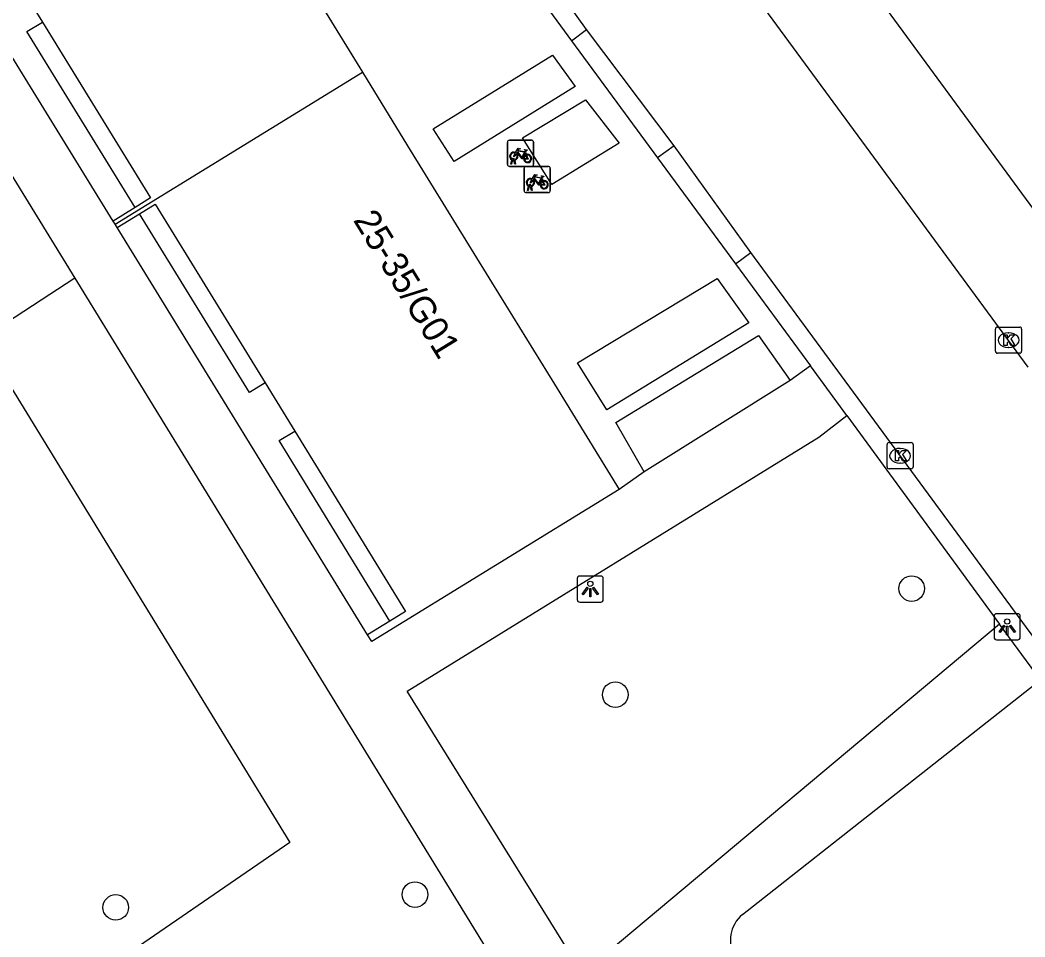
# Model space of a CAD drawing. Extents: x 159040 to 160094, y 381214 to 382518.
# Drawn here: x 159706.44 to 159744.84, y 382104.69 to 382139.76 of the extents above; entities that cross this region are included whole.
import ezdxf

# ---------------------------------------------------------------- set-up
doc = ezdxf.new("R2010")
doc.units = 0
for name, color, linetype in [('IMGEO_Boom', 7, 'Continuous'), ('IMGEO_Fietsenrek', 7, 'Continuous'), ('IMGEO_Grasland_overig', 7, 'Continuous'), ('IMGEO_Groenvoorziening', 7, 'Continuous'), ('IMGEO_Kolk', 7, 'Continuous'), ('IMGEO_Lichtpunt', 7, 'Continuous'), ('IMGEO_Pand', 7, 'Continuous'), ('IMGEO_Pand_nummerreeks', 7, 'Continuous'), ('IMGEO_Rijbaan_lokaal_open', 7, 'Continuous'), ('IMGEO_Voetpad_gesloten', 7, 'Continuous'), ('IMGEO_Voetpad_open', 7, 'Continuous')]:
    doc.layers.add(name, color=color, linetype=linetype)

msp = doc.modelspace()

# ---------------------------------------------------------------- linework, layer by layer
at = {"layer": 'IMGEO_Boom'}
for centre in [(159740.514, 382118.013), (159729.184, 382113.955), (159721.529, 382106.31), (159710.092, 382105.82)]:
    msp.add_circle(centre, 0.489, dxfattribs=at)
at = {"layer": 'IMGEO_Fietsenrek'}
for p, q in [((159725.063, 382134.236), (159725.063, 382135.077)), ((159725.063, 382135.077), (159725.063, 382134.236)), ((159725.138, 382135.161), (159725.979, 382135.161)), ((159725.979, 382135.161), (159725.138, 382135.161)), ((159726.063, 382135.086), (159726.063, 382134.245)), ((159726.063, 382134.245), (159726.063, 382135.086)), ((159725.75, 382134.71), (159725.786, 382134.615)), ((159725.988, 382134.161), (159725.147, 382134.161)), ((159725.147, 382134.161), (159725.988, 382134.161)), ((159725.19, 382134.245), (159725.229, 382134.405)), ((159725.224, 382134.245), (159725.19, 382134.245)), ((159725.259, 382134.393), (159725.224, 382134.245)), ((159725.301, 382134.417), (159725.3, 382134.421)), ((159725.342, 382134.245), (159725.308, 382134.387)), ((159725.332, 382134.428), (159725.333, 382134.421)), ((159725.34, 382134.391), (159725.375, 382134.245)), ((159725.375, 382134.245), (159725.342, 382134.245)), ((159725.699, 382133.233), (159725.699, 382134.074)), ((159725.699, 382134.074), (159725.699, 382133.233)), ((159725.774, 382134.158), (159726.615, 382134.158)), ((159726.615, 382134.158), (159725.774, 382134.158)), ((159726.699, 382134.083), (159726.699, 382133.242)), ((159726.699, 382133.242), (159726.699, 382134.083)), ((159726.386, 382133.707), (159726.422, 382133.612)), ((159725.826, 382133.242), (159725.865, 382133.402)), ((159725.895, 382133.39), (159725.86, 382133.242)), ((159725.937, 382133.414), (159725.936, 382133.418)), ((159725.978, 382133.242), (159725.944, 382133.384)), ((159725.968, 382133.425), (159725.969, 382133.418)), ((159725.976, 382133.388), (159726.011, 382133.242)), ((159726.624, 382133.158), (159725.783, 382133.158)), ((159725.783, 382133.158), (159726.624, 382133.158)), ((159725.86, 382133.242), (159725.826, 382133.242)), ((159726.011, 382133.242), (159725.978, 382133.242))]:
    msp.add_line(p, q, dxfattribs=at)
for points in [[(159725.376, 382134.687), (159725.471, 382134.851), (159725.557, 382134.837), (159725.559, 382134.828), (159725.503, 382134.817), (159725.476, 382134.772), (159725.732, 382134.731)], [(159725.397, 382134.635), (159725.345, 382134.545), (159725.305, 382134.52), (159725.306, 382134.567), (159725.361, 382134.661)], [(159725.672, 382134.443), (159725.622, 382134.443), (159725.431, 382134.694), (159725.412, 382134.662)], [(159725.719, 382134.706), (159725.462, 382134.747), (159725.445, 382134.718), (159725.612, 382134.498), (159725.719, 382134.706)], [(159725.767, 382134.608), (159725.737, 382134.685), (159725.628, 382134.467), (159725.671, 382134.467)], [(159725.701, 382134.467), (159725.821, 382134.466), (159725.777, 382134.58)], [(159725.797, 382134.587), (159725.852, 382134.442), (159725.702, 382134.442)], [(159725.732, 382134.731), (159725.757, 382134.78), (159725.751, 382134.784), (159725.728, 382134.788), (159725.716, 382134.795), (159725.715, 382134.798), (159725.717, 382134.803), (159725.812, 382134.788), (159725.814, 382134.778), (159725.804, 382134.765), (159725.792, 382134.759), (159725.778, 382134.765), (159725.75, 382134.71)], [(159726.012, 382133.684), (159726.107, 382133.848), (159726.193, 382133.834), (159726.195, 382133.825), (159726.139, 382133.814), (159726.112, 382133.769), (159726.368, 382133.728)], [(159726.308, 382133.44), (159726.258, 382133.44), (159726.067, 382133.691), (159726.048, 382133.659)], [(159726.355, 382133.703), (159726.098, 382133.744), (159726.081, 382133.715), (159726.248, 382133.495), (159726.355, 382133.703)], [(159726.368, 382133.728), (159726.393, 382133.777), (159726.387, 382133.781), (159726.364, 382133.785), (159726.352, 382133.792), (159726.351, 382133.795), (159726.353, 382133.8), (159726.448, 382133.785), (159726.45, 382133.775), (159726.44, 382133.762), (159726.428, 382133.756), (159726.414, 382133.762), (159726.386, 382133.707)], [(159726.033, 382133.632), (159725.981, 382133.542), (159725.941, 382133.517), (159725.942, 382133.564), (159725.997, 382133.658)], [(159726.403, 382133.605), (159726.373, 382133.682), (159726.264, 382133.464), (159726.307, 382133.464)], [(159726.337, 382133.464), (159726.457, 382133.463), (159726.413, 382133.577)], [(159726.433, 382133.584), (159726.488, 382133.439), (159726.338, 382133.439)]]:
    msp.add_lwpolyline(points, dxfattribs=at)
for centre, radius, start, end in [((159725.141, 382135.083), 0.0779, 92.4484, 184.2845), ((159725.141, 382135.083), 0.0779, 92.4484, 184.2845), ((159725.985, 382135.083), 0.0779, 2.4484, 94.2845), ((159725.985, 382135.083), 0.0779, 2.4484, 94.2845), ((159725.303, 382134.546), 0.159, 62.6766, 242.1369), ((159725.303, 382134.546), 0.129, 63.3192, 238.903), ((159725.283, 382134.417), 0.0499, 12.8025, 158.6934), ((159725.303, 382134.546), 0.129, 283.6043, 43.4302), ((159725.303, 382134.546), 0.159, 283.5766, 46.6042), ((159725.83, 382134.462), 0.159, 113.3408, 178.3217), ((159725.83, 382134.462), 0.159, 187.0065, 105.7708), ((159725.83, 382134.462), 0.129, 113.923, 177.9556), ((159725.83, 382134.462), 0.129, 188.6715, 104.5883), ((159725.141, 382134.239), 0.0779, 182.4484, 274.2845), ((159725.141, 382134.239), 0.0779, 182.4484, 274.2845), ((159725.303, 382134.546), 0.159, 253.9967, 271.7867), ((159725.283, 382134.417), 0.0174, 12.8025, 163.4502), ((159725.303, 382134.546), 0.129, 253.415, 269.0204), ((159725.777, 382134.08), 0.0779, 92.4484, 184.2845), ((159725.777, 382134.08), 0.0779, 92.4484, 184.2845), ((159725.985, 382134.239), 0.0779, 272.4484, 4.2845), ((159725.985, 382134.239), 0.0779, 272.4484, 4.2845), ((159726.621, 382134.08), 0.0779, 2.4484, 94.2845), ((159726.621, 382134.08), 0.0779, 2.4484, 94.2845), ((159725.939, 382133.543), 0.159, 62.6766, 242.1369), ((159725.939, 382133.543), 0.129, 63.3192, 238.903), ((159725.919, 382133.414), 0.0499, 12.8025, 158.6934), ((159725.939, 382133.543), 0.159, 253.9967, 271.7867), ((159725.919, 382133.414), 0.0174, 12.8025, 163.4502), ((159725.939, 382133.543), 0.129, 253.415, 269.0204), ((159725.939, 382133.543), 0.129, 283.6043, 43.4302), ((159725.939, 382133.543), 0.159, 283.5766, 46.6042), ((159726.466, 382133.459), 0.159, 113.3408, 178.3217), ((159726.466, 382133.459), 0.159, 187.0065, 105.7708), ((159726.466, 382133.459), 0.129, 113.923, 177.9556), ((159726.466, 382133.459), 0.129, 188.6715, 104.5883), ((159725.777, 382133.236), 0.0779, 182.4484, 274.2845), ((159725.777, 382133.236), 0.0779, 182.4484, 274.2845), ((159726.621, 382133.236), 0.0779, 272.4484, 4.2845), ((159726.621, 382133.236), 0.0779, 272.4484, 4.2845)]:
    msp.add_arc(centre, radius, start, end, dxfattribs=at)
at = {"layer": 'IMGEO_Grasland_overig'}
for points in [[(159710.834, 382132.589), (159706.699, 382139.315), (159707.289, 382139.677)], [(159715.801, 382125.878), (159715.205, 382125.511), (159711.003, 382132.345)], [(159720.571, 382116.772), (159716.337, 382123.67), (159716.932, 382124.036)]]:
    msp.add_lwpolyline(points, dxfattribs=at)
at = {"layer": 'IMGEO_Groenvoorziening'}
msp.add_lwpolyline([(159708.523, 382129.881), (159704.952, 382127.549), (159716.751, 382108.308), (159704.762, 382100.063)], dxfattribs=at)
at = {"layer": 'IMGEO_Kolk'}
for p, q in [((159743.713, 382127.088), (159743.713, 382127.94)), ((159743.788, 382128.014), (159744.64, 382128.014)), ((159744.714, 382127.94), (159744.714, 382127.088)), ((159744.201, 382127.794), (159744.226, 382127.794)), ((159744.224, 382127.234), (159744.199, 382127.234)), ((159744.64, 382127.014), (159743.788, 382127.014)), ((159739.571, 382122.668), (159739.571, 382123.52)), ((159739.646, 382123.594), (159740.498, 382123.594)), ((159740.059, 382123.374), (159740.084, 382123.374)), ((159740.572, 382123.52), (159740.572, 382122.668)), ((159740.498, 382122.594), (159739.646, 382122.594)), ((159740.082, 382122.814), (159740.057, 382122.814))]:
    msp.add_line(p, q, dxfattribs=at)
for points in [[(159743.713, 382127.088), (159743.713, 382127.94)], [(159743.788, 382128.014), (159744.64, 382128.014)], [(159744.714, 382127.94), (159744.714, 382127.088)], [(159744.034, 382127.714), (159744.157, 382127.714), (159744.157, 382127.563), (159744.287, 382127.714), (159744.451, 382127.714), (159744.305, 382127.563), (159744.458, 382127.314), (159744.306, 382127.314), (159744.221, 382127.478), (159744.157, 382127.411), (159744.157, 382127.314), (159744.034, 382127.314), (159744.034, 382127.714)], [(159744.64, 382127.014), (159743.788, 382127.014)], [(159739.571, 382122.668), (159739.571, 382123.52)], [(159739.646, 382123.594), (159740.498, 382123.594)], [(159740.572, 382123.52), (159740.572, 382122.668)], [(159739.892, 382123.294), (159740.015, 382123.294), (159740.015, 382123.143), (159740.145, 382123.294), (159740.309, 382123.294), (159740.163, 382123.143), (159740.316, 382122.894), (159740.164, 382122.894), (159740.079, 382123.058), (159740.015, 382122.991), (159740.015, 382122.894), (159739.892, 382122.894), (159739.892, 382123.294)], [(159740.498, 382122.594), (159739.646, 382122.594)]]:
    msp.add_lwpolyline(points, dxfattribs=at)
for centre, start, end in [((159743.79, 382127.938), 91.552, 178.448), ((159743.79, 382127.938), 91.552, 178.448), ((159744.638, 382127.938), 1.552, 88.448), ((159744.638, 382127.938), 1.552, 88.448), ((159743.79, 382127.09), 181.552, 268.448), ((159743.79, 382127.09), 181.552, 268.448), ((159744.638, 382127.09), 271.552, 358.448), ((159744.638, 382127.09), 271.552, 358.448), ((159739.648, 382123.518), 91.552, 178.448), ((159739.648, 382123.518), 91.552, 178.448), ((159740.496, 382123.518), 1.552, 88.448), ((159740.496, 382123.518), 1.552, 88.448), ((159739.648, 382122.67), 181.552, 268.448), ((159739.648, 382122.67), 181.552, 268.448), ((159740.496, 382122.67), 271.552, 358.448), ((159740.496, 382122.67), 271.552, 358.448)]:
    msp.add_arc(centre, 0.0765, start, end, dxfattribs=at)
for centre, major_axis, ratio, start_param, end_param in [((159744.2, 382127.514), (-0.387, 0.002), 0.722429, 4.712389, 7.853982), ((159744.225, 382127.514), (-0.39, 0.002), 0.717154, 1.570796, 4.712389), ((159740.058, 382123.094), (-0.387, 0.002), 0.722429, 4.712389, 7.853982), ((159740.083, 382123.094), (-0.39, 0.002), 0.717154, 1.570796, 4.712389)]:
    msp.add_ellipse(centre, major_axis=major_axis, ratio=ratio, start_param=start_param, end_param=end_param, dxfattribs=at)
at = {"layer": 'IMGEO_Lichtpunt'}
for p, q in [((159727.73, 382118.399), (159727.73, 382117.592)), ((159727.73, 382118.399), (159727.73, 382117.592)), ((159728.632, 382118.494), (159727.824, 382118.494)), ((159728.632, 382118.494), (159727.824, 382118.494)), ((159728.726, 382117.592), (159728.726, 382118.399)), ((159728.726, 382117.592), (159728.726, 382118.399)), ((159727.824, 382117.498), (159728.632, 382117.498)), ((159727.824, 382117.498), (159728.632, 382117.498)), ((159743.664, 382116.956), (159743.664, 382116.149)), ((159743.664, 382116.956), (159743.664, 382116.149)), ((159744.566, 382117.051), (159743.758, 382117.051)), ((159744.566, 382117.051), (159743.758, 382117.051)), ((159744.66, 382116.149), (159744.66, 382116.956)), ((159744.66, 382116.149), (159744.66, 382116.956)), ((159743.758, 382116.055), (159744.566, 382116.055)), ((159743.758, 382116.055), (159744.566, 382116.055))]:
    msp.add_line(p, q, dxfattribs=at)
for points in [[(159728.104, 382118.063), (159728.143, 382118.035), (159727.955, 382117.773), (159727.917, 382117.8), (159728.104, 382118.063)], [(159728.206, 382118.015), (159728.253, 382118.015), (159728.253, 382117.693), (159728.206, 382117.693), (159728.206, 382118.015)], [(159728.316, 382118.035), (159728.354, 382118.062), (159728.541, 382117.8), (159728.502, 382117.772), (159728.316, 382118.035)], [(159744.038, 382116.62), (159744.077, 382116.592), (159743.889, 382116.33), (159743.851, 382116.357), (159744.038, 382116.62)], [(159744.14, 382116.572), (159744.187, 382116.572), (159744.187, 382116.25), (159744.14, 382116.25), (159744.14, 382116.572)], [(159744.25, 382116.592), (159744.288, 382116.619), (159744.475, 382116.357), (159744.436, 382116.329), (159744.25, 382116.592)]]:
    msp.add_lwpolyline(points, dxfattribs=at)
for centre in [(159728.229, 382118.197), (159744.163, 382116.754)]:
    msp.add_circle(centre, 0.0994, dxfattribs=at)
for centre, start, end in [((159727.824, 382118.399), 90, 180), ((159727.824, 382118.399), 90, 180), ((159728.632, 382118.399), 0, 90), ((159728.632, 382118.399), 0, 90), ((159727.824, 382117.592), 180, 270), ((159727.824, 382117.592), 180, 270), ((159728.632, 382117.592), 270, 0), ((159728.632, 382117.592), 270, 360), ((159743.758, 382116.956), 90, 180), ((159743.758, 382116.956), 90, 180), ((159744.566, 382116.956), 0, 90), ((159744.566, 382116.956), 0, 90), ((159743.758, 382116.149), 180, 270), ((159743.758, 382116.149), 180, 270), ((159744.566, 382116.149), 270, 0), ((159744.566, 382116.149), 270, 360)]:
    msp.add_arc(centre, 0.0946, start, end, dxfattribs=at)
at = {"layer": 'IMGEO_Pand'}
for points in [[(159709.869, 382153.457), (159712.418, 382149.311), (159714.776, 382145.476), (159718.03, 382140.185), (159719.523, 382137.757)], [(159706.175, 382141.488), (159707.289, 382139.677)], [(159707.289, 382139.677), (159711.424, 382132.952), (159710.834, 382132.589)], [(159710.068, 382131.945), (159719.523, 382137.757)], [(159719.523, 382137.757), (159721.249, 382134.949), (159724.455, 382129.736), (159726.86, 382125.825), (159729.331, 382121.806)], [(159710.834, 382132.589), (159709.991, 382132.071)], [(159711.003, 382132.345), (159711.602, 382132.714), (159715.801, 382125.878)], [(159710.146, 382131.818), (159711.003, 382132.345)], [(159710.068, 382131.945), (159709.991, 382132.071)], [(159710.146, 382131.818), (159710.068, 382131.945)], [(159715.801, 382125.878), (159716.932, 382124.036)], [(159716.932, 382124.036), (159721.168, 382117.139), (159720.571, 382116.772)], [(159729.331, 382121.806), (159719.876, 382115.992), (159719.719, 382116.248)], [(159720.571, 382116.772), (159719.719, 382116.248)]]:
    msp.add_lwpolyline(points, dxfattribs=at)
at = {"layer": 'IMGEO_Rijbaan_lokaal_open'}
for points in [[(159744.969, 382126.486), (159715.372, 382166.794)], [(159728.082, 382139.395), (159724.127, 382144.933)], [(159731.441, 382134.942), (159728.082, 382139.395)], [(159734.359, 382130.87), (159731.441, 382134.942)], [(159757.925, 382098.791), (159755.153, 382102.564), (159734.359, 382130.87)]]:
    msp.add_lwpolyline(points, dxfattribs=at)
at = {"layer": 'IMGEO_Voetpad_gesloten'}
for points in [[(159692.545, 382155.926), (159708.523, 382129.881)], [(159709.991, 382132.071), (159700.572, 382147.388)], [(159719.719, 382116.248), (159710.146, 382131.818)], [(159708.523, 382129.881), (159725.931, 382101.506), (159713.17, 382091.395), (159711.78, 382091.154), (159711.123, 382091.474)], [(159736.646, 382126.526), (159735.867, 382125.976)], [(159738.033, 382124.631), (159736.646, 382126.526)], [(159735.867, 382125.976), (159730.29, 382122.484)], [(159743.875, 382116.651), (159727.929, 382103.288), (159721.236, 382114.092), (159736.968, 382123.806), (159738.033, 382124.631)], [(159730.29, 382122.484), (159729.331, 382121.806)], [(159745.435, 382114.521), (159743.875, 382116.651)], [(159734.043, 382105.548), (159745.435, 382114.521)]]:
    msp.add_lwpolyline(points, dxfattribs=at)
msp.add_arc((159734.841, 382104.579), 1.255, 129.4631, 212.3155, dxfattribs=at)
at = {"layer": 'IMGEO_Voetpad_open'}
for points in [[(159728.816, 382154.821), (159746.781, 382130.304), (159748.753, 382130.014), (159755.465, 382134.892), (159755.99, 382134.191)], [(159723.479, 382144.468), (159727.517, 382138.965)], [(159727.517, 382138.965), (159728.082, 382139.395)], [(159727.517, 382138.965), (159730.799, 382134.493)], [(159727.648, 382137.216), (159723.022, 382134.345), (159722.228, 382135.594), (159726.783, 382138.418), (159727.648, 382137.216)], [(159728.051, 382136.704), (159729.327, 382135.043), (159726.759, 382133.462), (159725.632, 382135.258), (159728.051, 382136.704)], [(159731.441, 382134.942), (159730.799, 382134.493)], [(159730.799, 382134.493), (159733.777, 382130.435)], [(159733.777, 382130.435), (159734.359, 382130.87)], [(159733.777, 382130.435), (159736.646, 382126.526)], [(159734.285, 382128.179), (159728.864, 382124.844), (159727.745, 382126.641), (159733.075, 382129.878), (159734.285, 382128.179)], [(159730.29, 382122.484), (159729.202, 382124.361), (159734.658, 382127.688), (159735.867, 382125.976)], [(159738.033, 382124.631), (159743.875, 382116.651)]]:
    msp.add_lwpolyline(points, dxfattribs=at)

# ---------------------------------------------------------------- texts
at = {"layer": 'IMGEO_Pand_nummerreeks'}
msp.add_text('25-35/G01', height=1, rotation=301.5875, dxfattribs=at).set_placement((159719.147, 382132.106))

doc.saveas('drawing.dxf')
